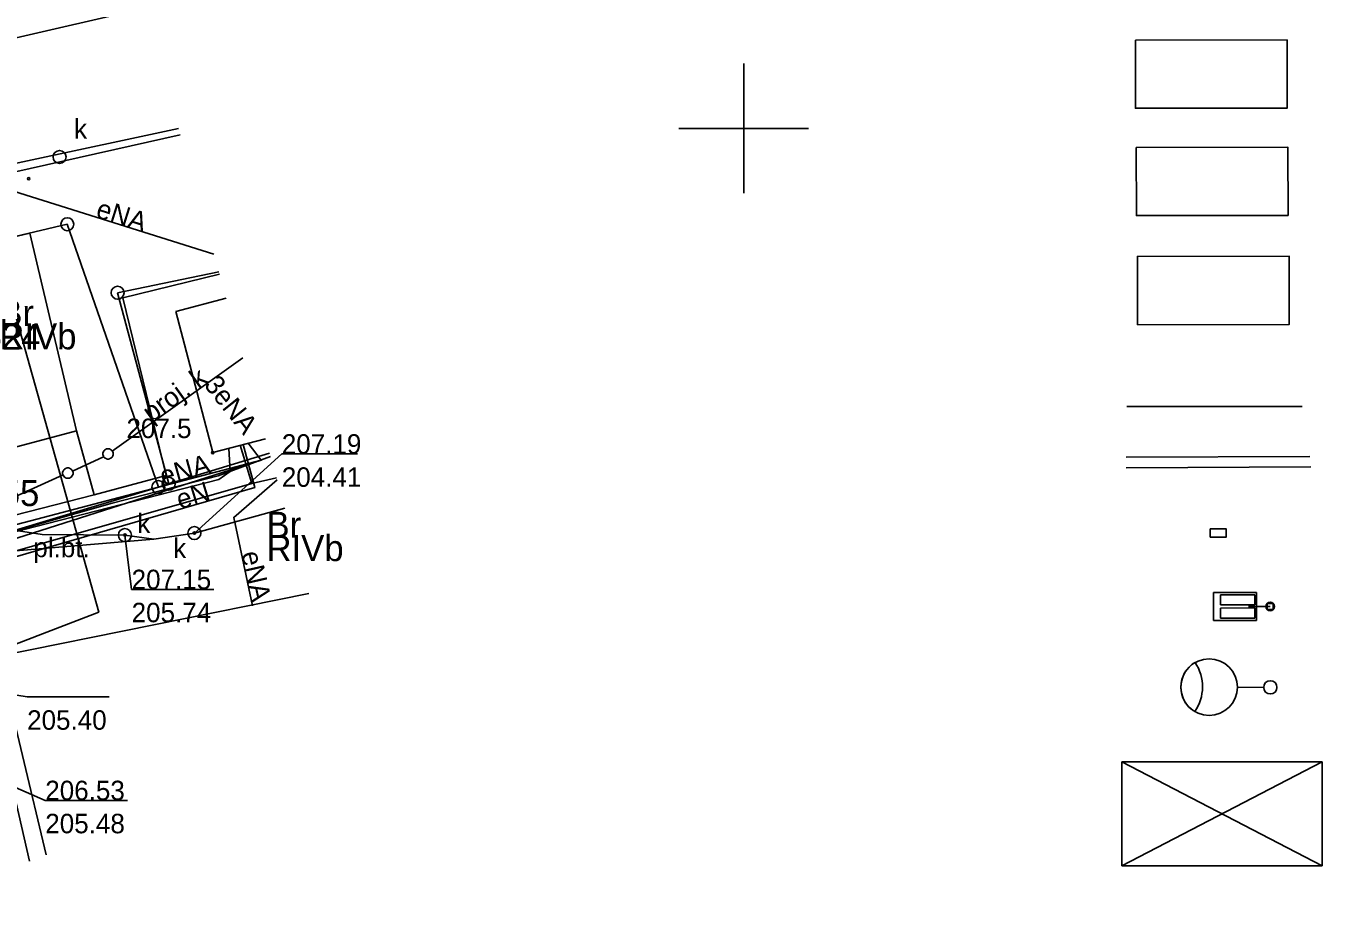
# Model space of a CAD drawing. Extents: x 6512606 to 6513006, y 6022524 to 6022728.
# Drawn here: x 6512872.32 to 6512922.3, y 6022569.85 to 6022603.95 of the extents above; entities that cross this region are included whole.
import ezdxf

# ---------------------------------------------------------------- set-up
doc = ezdxf.new("R2010")
doc.units = 0
for name, color, linetype in [('10', 7, 'Continuous'), ('202-punkt graniczny', 7, 'Continuous'), ('209-oznaczenie konturu klasyfikacyjnego', 7, 'Continuous'), ('210-oznaczenie konturu użytku gruntowego', 7, 'Continuous'), ('211-numer działki ewidencyjnej', 7, 'Continuous'), ('217-kontur klasyfikacyjny', 7, 'Continuous'), ('218-kontur użytku gruntowego', 7, 'Continuous'), ('219-działka ewidencyjna', 7, 'Continuous'), ('312-budynek ewidencyjny', 7, 'Continuous'), ('312-oznaczenie budynku ewidencyjnego', 7, 'Continuous'), ('4', 7, 'Continuous'), ('budynek projektowany (powierzchnia)', 7, 'Continuous'), ('Default', 7, 'Continuous'), ('E_OSW_KABLE', 7, 'Continuous'), ('E_OSW_LAMPA', 7, 'Continuous'), ('E_RURY', 7, 'Continuous'), ('maxp osw_lampa', 7, 'Continuous'), ('maxp_likwidacje', 7, 'Continuous'), ('Obszar opracowania', 7, 'Continuous'), ('ogrodzenie trwałe (linia)', 7, 'Continuous'), ('plac (powierzchnia)', 7, 'Continuous'), ('plac (powierzchnia)-Atr17', 7, 'Continuous'), ('przewód elektroenergetyczny (linia)', 7, 'Continuous'), ('przewód elektroenergetyczny (linia)-Atr1', 7, 'Continuous'), ('przewód kanalizacyjny (linia)', 7, 'Continuous'), ('przewód kanalizacyjny - projektowany lub w budowie (linia) - ob. projektowany', 7, 'Continuous'), ('przewód kanalizacyjny - projektowany lub w budowie (linia) - ob. projektowany-Atr1', 7, 'Continuous'), ('punkt o określonej wysokości (sieć gazowa)-Atr2', 7, 'Continuous'), ('punkt o określonej wysokości (sieć gazowa)-Atr3', 7, 'Continuous'), ('punkt o określonej wysokości (sieć kanalizacyjna)', 7, 'Continuous'), ('punkt o określonej wysokości (sieć kanalizacyjna)-Atr2', 7, 'Continuous'), ('punkt o określonej wysokości (sieć kanalizacyjna)-Atr3', 7, 'Continuous'), ('punkt wysokościowy naturalny', 7, 'Continuous'), ('punkt wysokościowy naturalny-Atr2', 7, 'Continuous'), ('urządzenie techniczne projektowane lub w budowie (sieć kanalizacyjna) - powierzchnia - ob. projektowany', 7, 'Continuous'), ('właz okrągły - siec kanalizacyjna (punkt)', 7, 'Continuous'), ('właz okrągły - siec kanalizacyjna (punkt)-Atr17', 7, 'Continuous')]:
    doc.layers.add(name, color=color, linetype=linetype)

# ---------------------------------------------------------------- blocks, each defined once
blk = doc.blocks.new('RLX_5XB31K2B408A_46W_1')
at = {"layer": 'Default'}
for p, q in [((-53.8, 53.6), (-53.8, 218.5)), ((-53.8, 218.5), (54.2, 218.5)), ((54.2, 218.5), (54.2, 53.6)), ((-44.8, 59.5), (-44.8, 191.5)), ((-44.8, 191.5), (-5.8, 191.5)), ((-5.8, 191.5), (-5.8, 59.5)), ((6.2, 59.5), (6.2, 191.5)), ((6.2, 191.5), (45.2, 191.5)), ((45.2, 191.5), (45.2, 59.5)), ((54.2, 53.6), (-53.8, 53.6)), ((-5.8, 59.5), (-44.8, 59.5)), ((-0.1, 84.6), (-0.1, 0.4)), ((45.2, 59.5), (6.2, 59.5))]:
    blk.add_line(p, q, dxfattribs=at)
blk.add_lwpolyline([(11.2, -10.8), (11.2, 11.6), (-11.3, 11.6), (-11.3, -10.8)], close=True, dxfattribs=at)
blk.add_circle((-0.1, 0.4), 16.8, dxfattribs=at)
blk = doc.blocks.new('202')
at = {"layer": 'Default'}
blk.add_circle((0, 0), 2.5, dxfattribs=at)
blk = doc.blocks.new('PW01')
at = {"layer": 'Default'}
blk.add_circle((0, 0), 0.45, dxfattribs=at)
blk = doc.blocks.new('US22')
at = {"layer": 'Default'}
blk.add_circle((0, 0), 2.5, dxfattribs=at)

msp = doc.modelspace()

# ---------------------------------------------------------------- linework, layer by layer
at = {"layer": '10'}
for points in [[(6512915.101, 6022603.404), (6512920.951, 6022603.412), (6512920.954, 6022600.784), (6512915.105, 6022600.776)], [(6512915.101, 6022603.404), (6512915.105, 6022600.776), (6512920.954, 6022600.784), (6512920.951, 6022603.412)], [(6512915.135, 6022599.271), (6512920.985, 6022599.278), (6512920.988, 6022596.65), (6512915.138, 6022596.642)], [(6512915.135, 6022599.271), (6512915.138, 6022596.642), (6512920.988, 6022596.65), (6512920.985, 6022599.278)], [(6512915.182, 6022595.066), (6512921.032, 6022595.074), (6512921.035, 6022592.446), (6512915.185, 6022592.438)]]:
    msp.add_lwpolyline(points, close=True, dxfattribs=at)
msp.add_lwpolyline([(6512915.185, 6022592.438), (6512921.035, 6022592.446), (6512921.032, 6022595.074), (6512915.182, 6022595.066), (6512915.185, 6022592.438)], dxfattribs=at)
at = {"layer": '217-kontur klasyfikacyjny'}
for points in [[(6512866.69, 6022597.16), (6512878.273, 6022599.756)], [(6512878.273, 6022599.756), (6512866.69, 6022597.16)], [(6512867.18, 6022594.72), (6512873.92, 6022596.31)], [(6512873.92, 6022596.31), (6512867.18, 6022594.72)], [(6512873.92, 6022596.31), (6512877.43, 6022586.18)], [(6512877.43, 6022586.18), (6512873.92, 6022596.31)], [(6512875.86, 6022593.67), (6512879.756, 6022594.473)], [(6512879.756, 6022594.473), (6512875.86, 6022593.67)], [(6512877.83, 6022586.31), (6512875.86, 6022593.67)], [(6512875.86, 6022593.67), (6512877.83, 6022586.31)], [(6512877.83, 6022586.31), (6512881.718, 6022587.488)], [(6512881.718, 6022587.488), (6512877.83, 6022586.31)], [(6512869.68, 6022583.86), (6512877.43, 6022586.18)], [(6512877.43, 6022586.18), (6512869.68, 6022583.86)], [(6512877.43, 6022586.18), (6512877.83, 6022586.31)], [(6512877.83, 6022586.31), (6512877.43, 6022586.18)], [(6512869.68, 6022583.86), (6512872.457, 6022571.764)]]:
    msp.add_lwpolyline(points, dxfattribs=at)
at = {"layer": '218-kontur użytku gruntowego'}
for points in [[(6512866.69, 6022597.16), (6512878.273, 6022599.756)], [(6512878.273, 6022599.756), (6512866.69, 6022597.16)], [(6512867.18, 6022594.72), (6512873.92, 6022596.31)], [(6512873.92, 6022596.31), (6512867.18, 6022594.72)], [(6512873.92, 6022596.31), (6512877.43, 6022586.18)], [(6512877.43, 6022586.18), (6512873.92, 6022596.31)], [(6512875.86, 6022593.67), (6512879.756, 6022594.473)], [(6512879.756, 6022594.473), (6512875.86, 6022593.67)], [(6512877.83, 6022586.31), (6512875.86, 6022593.67)], [(6512875.86, 6022593.67), (6512877.83, 6022586.31)], [(6512877.83, 6022586.31), (6512881.718, 6022587.488)], [(6512881.718, 6022587.488), (6512877.83, 6022586.31)], [(6512869.68, 6022583.86), (6512877.43, 6022586.18)], [(6512877.43, 6022586.18), (6512869.68, 6022583.86)], [(6512877.43, 6022586.18), (6512877.83, 6022586.31)], [(6512877.83, 6022586.31), (6512877.43, 6022586.18)], [(6512869.68, 6022583.86), (6512872.457, 6022571.764)], [(6512872.457, 6022571.764), (6512869.68, 6022583.86)]]:
    msp.add_lwpolyline(points, dxfattribs=at)
at = {"layer": '219-działka ewidencyjna'}
for points in [[(6512878.273, 6022599.756), (6512866.69, 6022597.16)], [(6512867.18, 6022594.72), (6512873.92, 6022596.31)], [(6512873.92, 6022596.31), (6512877.43, 6022586.18)], [(6512879.756, 6022594.473), (6512875.86, 6022593.67)], [(6512875.86, 6022593.67), (6512877.83, 6022586.31)], [(6512881.718, 6022587.488), (6512877.83, 6022586.31)], [(6512869.68, 6022583.86), (6512877.43, 6022586.18)], [(6512877.43, 6022586.18), (6512877.83, 6022586.31)], [(6512872.457, 6022571.764), (6512869.68, 6022583.86)]]:
    msp.add_lwpolyline(points, dxfattribs=at)
at = {"layer": '312-budynek ewidencyjny'}
for points in [[(6512867.18, 6022594.72), (6512872.47, 6022595.97)], [(6512872.47, 6022595.97), (6512874.28, 6022588.35)], [(6512878.1, 6022592.95), (6512880.04, 6022593.462)], [(6512879.53, 6022587.51), (6512878.1, 6022592.95)], [(6512874.28, 6022588.35), (6512868.97, 6022586.93)], [(6512881.561, 6022588.046), (6512879.53, 6022587.51)], [(6512871.27, 6022579.67), (6512883.235, 6022582.085)], [(6512873.106, 6022572.014), (6512871.27, 6022579.67)]]:
    msp.add_lwpolyline(points, dxfattribs=at)
at = {"layer": '4'}
for points in [[(6512878.273, 6022599.756), (6512866.69, 6022597.16)], [(6512867.18, 6022594.72), (6512873.92, 6022596.31)], [(6512873.92, 6022596.31), (6512877.43, 6022586.18)], [(6512879.756, 6022594.473), (6512875.86, 6022593.67)], [(6512875.86, 6022593.67), (6512877.83, 6022586.31)], [(6512881.718, 6022587.488), (6512877.83, 6022586.31)], [(6512869.68, 6022583.86), (6512877.43, 6022586.18)], [(6512877.43, 6022586.18), (6512877.83, 6022586.31)], [(6512872.457, 6022571.764), (6512869.68, 6022583.86)]]:
    msp.add_lwpolyline(points, dxfattribs=at)
at = {"layer": 'budynek projektowany (powierzchnia)'}
msp.add_lwpolyline([(6512876.905, 6022604.629), (6512866.3, 6022602.19), (6512866.5, 6022601.27), (6512865.79, 6022601.1), (6512863.94, 6022609.18), (6512865.92, 6022609.63), (6512865.01, 6022613.81), (6512862.96, 6022613.3), (6512860.72, 6022623.09)], dxfattribs=at)
at = {"layer": 'Default'}
for p, q in [((6512900, 6022597.5), (6512900, 6022602.5)), ((6512897.5, 6022600), (6512902.5, 6022600))]:
    msp.add_line(p, q, dxfattribs=at)
at = {"layer": 'E_OSW_KABLE'}
msp.add_line((6512914.773, 6022589.29), (6512921.537, 6022589.29), dxfattribs=at)
msp.add_lwpolyline([(6512917.988, 6022584.256), (6512917.988, 6022584.57), (6512918.602, 6022584.57), (6512918.603, 6022584.256)], close=True, dxfattribs=at)
at = {"layer": 'E_OSW_LAMPA'}
msp.add_line((6512919.036, 6022578.47), (6512920.049, 6022578.466), dxfattribs=at)
for centre, radius in [((6512917.944, 6022578.473), 1.092), ((6512920.304, 6022578.466), 0.255)]:
    msp.add_circle(centre, radius, dxfattribs=at)
for centre, radius, start, end in [((6512917.944, 6022578.473), 1.092, 119.6994, 239.6994), ((6512916.008, 6022578.483), 1.681, 325.4701, 33.9287), ((6512916.008, 6022578.483), 1.681, 325.4701, 33.9287)]:
    msp.add_arc(centre, radius, start, end, dxfattribs=at)
at = {"layer": 'E_RURY'}
for p, q in [((6512921.832, 6022587.355), (6512914.743, 6022587.329)), ((6512914.743, 6022586.929), (6512921.865, 6022586.956))]:
    msp.add_line(p, q, dxfattribs=at)
at = {"layer": 'maxp_likwidacje'}
for p, q in [((6512914.583, 6022575.593), (6512914.583, 6022571.593)), ((6512914.583, 6022575.593), (6512922.299, 6022575.593)), ((6512914.583, 6022575.593), (6512922.299, 6022571.593)), ((6512922.299, 6022575.593), (6512914.583, 6022571.593)), ((6512922.299, 6022575.593), (6512922.299, 6022571.593)), ((6512914.583, 6022571.593), (6512922.299, 6022571.593))]:
    msp.add_line(p, q, dxfattribs=at)
at = {"layer": 'Obszar opracowania'}
msp.add_lwpolyline([(6512710.98, 6022693.84), (6512748.35, 6022694.16), (6512798.11, 6022695.25), (6512807.47, 6022695.46), (6512809.66, 6022606.87), (6512863.71, 6022622.03), (6512875.13, 6022581.36), (6512755.22, 6022535.25), (6512691.61, 6022568.03), (6512709.16, 6022605.16)], close=True, dxfattribs=at)
at = {"layer": 'ogrodzenie trwałe (linia)'}
for points in [[(6512866.73, 6022597.55), (6512878.207, 6022599.991)], [(6512879.782, 6022594.381), (6512876.06, 6022593.47)], [(6512876.06, 6022593.47), (6512877.73, 6022586.63), (6512874.96, 6022585.88), (6512874.28, 6022588.35)]]:
    msp.add_lwpolyline(points, dxfattribs=at)
at = {"layer": 'plac (powierzchnia)'}
msp.add_lwpolyline([(6512869.83, 6022584.57), (6512874.96, 6022585.88)], dxfattribs=at)
at = {"layer": 'przewód elektroenergetyczny (linia)'}
for points in [[(6512861.56, 6022603.29), (6512861.94, 6022603.39), (6512866.36, 6022584.08), (6512868.34, 6022583.06), (6512881.4, 6022587.22)], [(6512879.566, 6022595.151), (6512870.93, 6022597.87), (6512867.93, 6022597.66), (6512867.73, 6022597.4), (6512868.22, 6022595.11)], [(6512880.89, 6022587.87), (6512881.4, 6022587.22)], [(6512852.76, 6022570.72), (6512852.4, 6022572.17), (6512858.48, 6022574.45), (6512869.09, 6022576.59), (6512867.69, 6022582.27), (6512881.15, 6022586.16), (6512880.7, 6022587.82)], [(6512866.19, 6022583.6), (6512866.18, 6022583.61), (6512869.39, 6022583.82), (6512879.76, 6022586.48), (6512880.2, 6022586.78), (6512880.15, 6022587.67)], [(6512880.59, 6022587.8), (6512881.03, 6022586.32), (6512881.985, 6022586.535)], [(6512870.48, 6022584.35), (6512881.4, 6022587.22)], [(6512871.36, 6022584.34), (6512875.65, 6022585.56), (6512879.74, 6022586.61), (6512881.754, 6022587.357)], [(6512881.06, 6022581.6), (6512880.34, 6022585.01), (6512882.007, 6022586.458)], [(6512881.03, 6022586.32), (6512872.09, 6022583.77), (6512862.68, 6022581.17), (6512856.97, 6022579.46), (6512860.103, 6022567.013)]]:
    msp.add_lwpolyline(points, dxfattribs=at)
at = {"layer": 'przewód kanalizacyjny (linia)'}
for points in [[(6512876.14, 6022584.33), (6512872.95, 6022584.35), (6512861.16, 6022586.16)], [(6512882.312, 6022585.372), (6512878.82, 6022584.41)], [(6512866.73, 6022583.29), (6512877.25, 6022584.17), (6512878.82, 6022584.41)], [(6512876.14, 6022584.33), (6512877.25, 6022584.17)]]:
    msp.add_lwpolyline(points, dxfattribs=at)
at = {"layer": 'przewód kanalizacyjny - projektowany lub w budowie (linia) - ob. projektowany'}
for points in [[(6512875.65, 6022587.57), (6512880.685, 6022591.165)], [(6512874.12, 6022586.8), (6512875.31, 6022587.35)], [(6512870.07, 6022584.98), (6512873.76, 6022586.65)]]:
    msp.add_lwpolyline(points, dxfattribs=at)
at = {"layer": 'punkt o określonej wysokości (sieć gazowa)-Atr2'}
msp.add_lwpolyline([(6512870.29, 6022578.43), (6512872.37, 6022578.1), (6512875.537, 6022578.1)], dxfattribs=at)
at = {"layer": 'punkt o określonej wysokości (sieć kanalizacyjna)-Atr2'}
for points in [[(6512878.82, 6022584.41), (6512882.19, 6022587.46), (6512885.102, 6022587.46)], [(6512876.14, 6022584.33), (6512876.4, 6022582.24), (6512879.573, 6022582.24)], [(6512870.65, 6022575.16), (6512873.07, 6022574.11), (6512876.243, 6022574.11)]]:
    msp.add_lwpolyline(points, dxfattribs=at)
at = {"layer": 'urządzenie techniczne projektowane lub w budowie (sieć kanalizacyjna) - powierzchnia - ob. projektowany'}
for points in [[(6512875.69, 6022587.46), (6512875.69, 6022587.42), (6512875.67, 6022587.38), (6512875.65, 6022587.34), (6512875.62, 6022587.31), (6512875.59, 6022587.29), (6512875.55, 6022587.27), (6512875.51, 6022587.26), (6512875.47, 6022587.26), (6512875.43, 6022587.27), (6512875.39, 6022587.29), (6512875.36, 6022587.31), (6512875.33, 6022587.34), (6512875.31, 6022587.38), (6512875.29, 6022587.42), (6512875.29, 6022587.46), (6512875.29, 6022587.5), (6512875.31, 6022587.54), (6512875.33, 6022587.58), (6512875.36, 6022587.61), (6512875.39, 6022587.63), (6512875.43, 6022587.65), (6512875.47, 6022587.66), (6512875.51, 6022587.66), (6512875.55, 6022587.65), (6512875.59, 6022587.63), (6512875.62, 6022587.61), (6512875.65, 6022587.58), (6512875.67, 6022587.54), (6512875.69, 6022587.5)], [(6512874.14, 6022586.72), (6512874.14, 6022586.68), (6512874.12, 6022586.64), (6512874.1, 6022586.6), (6512874.07, 6022586.57), (6512874.04, 6022586.55), (6512874, 6022586.53), (6512873.96, 6022586.52), (6512873.92, 6022586.52), (6512873.88, 6022586.53), (6512873.84, 6022586.55), (6512873.81, 6022586.57), (6512873.78, 6022586.6), (6512873.76, 6022586.64), (6512873.74, 6022586.68), (6512873.74, 6022586.72), (6512873.74, 6022586.76), (6512873.76, 6022586.8), (6512873.78, 6022586.84), (6512873.81, 6022586.87), (6512873.84, 6022586.89), (6512873.88, 6022586.91), (6512873.92, 6022586.92), (6512873.96, 6022586.92), (6512874, 6022586.91), (6512874.04, 6022586.89), (6512874.07, 6022586.87), (6512874.1, 6022586.84), (6512874.12, 6022586.8), (6512874.14, 6022586.76)]]:
    msp.add_lwpolyline(points, close=True, dxfattribs=at)

# ---------------------------------------------------------------- block references
at = {"layer": '202-punkt graniczny', "xscale": 0.1, "yscale": 0.10000000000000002}
for p in [(6512873.92, 6022596.31), (6512875.86, 6022593.67), (6512877.43, 6022586.18), (6512877.83, 6022586.31)]:
    msp.add_blockref('202', p, dxfattribs=at)
at = {"layer": 'maxp osw_lampa', "xscale": 0.01, "yscale": 0.010000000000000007, "rotation": 90.07187829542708}
msp.add_blockref('RLX_5XB31K2B408A_46W_1', (6512920.302, 6022581.583), dxfattribs=at)
at = {"layer": 'punkt o określonej wysokości (sieć kanalizacyjna)', "xscale": 0.1, "yscale": 0.10000000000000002}
for p in [(6512876.14, 6022584.33), (6512878.82, 6022584.41)]:
    msp.add_blockref('PW01', p, dxfattribs=at)
at = {"layer": 'punkt wysokościowy naturalny', "xscale": 0.1, "yscale": 0.10000000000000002}
for p in [(6512872.43, 6022598.06), (6512879.53, 6022587.51)]:
    msp.add_blockref('PW01', p, dxfattribs=at)
at = {"layer": 'właz okrągły - siec kanalizacyjna (punkt)', "xscale": 0.1, "yscale": 0.10000000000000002}
for p in [(6512873.62, 6022598.9), (6512876.14, 6022584.33), (6512878.82, 6022584.41)]:
    msp.add_blockref('US22', p, dxfattribs=at)

# ---------------------------------------------------------------- texts
at = {"layer": '209-oznaczenie konturu klasyfikacyjnego'}
for p in [(6512871.3, 6022591.49), (6512881.6, 6022583.33)]:
    msp.add_text('RIVb', height=1, dxfattribs=at).set_placement(p)
at = {"layer": '210-oznaczenie konturu użytku gruntowego'}
for p in [(6512871.3, 6022592.39), (6512881.6, 6022584.23)]:
    msp.add_text('Br', height=1, dxfattribs=at).set_placement(p)
at = {"layer": '211-numer działki ewidencyjnej'}
msp.add_text('155', height=1, dxfattribs=at).set_placement((6512870.61, 6022585.45))
at = {"layer": '312-oznaczenie budynku ewidencyjnego'}
msp.add_text('524', height=1, dxfattribs=at).set_placement((6512870.65, 6022591.47))
at = {"layer": '4'}
msp.add_text('155', height=1, dxfattribs=at).set_placement((6512870.61, 6022585.45))
at = {"layer": 'plac (powierzchnia)-Atr17'}
msp.add_text('pl.bt.', height=0.75, dxfattribs=at).set_placement((6512872.61, 6022583.48))
at = {"layer": 'przewód elektroenergetyczny (linia)-Atr1'}
for s, rotation, p in [('eNA', 342.524, (6512874.98, 6022596.59)), ('3eNA', 308.525, (6512879.16, 6022590.11)), ('eNA', 15.527, (6512877.61, 6022586.22)), ('eN', 16.922, (6512878.26, 6022585.32)), ('eNA', 282.748, (6512880.63, 6022583.63))]:
    msp.add_text(s, height=0.75, rotation=rotation, dxfattribs=at).set_placement(p)
at = {"layer": 'przewód kanalizacyjny - projektowany lub w budowie (linia) - ob. projektowany-Atr1'}
msp.add_text('proj. k', height=0.75, rotation=35.523, dxfattribs=at).set_placement((6512877.16, 6022588.65))
at = {"layer": 'punkt o określonej wysokości (sieć gazowa)-Atr3'}
msp.add_text('205.40', height=0.75, dxfattribs=at).set_placement((6512872.37, 6022576.832))
at = {"layer": 'punkt o określonej wysokości (sieć kanalizacyjna)-Atr2'}
for s, p in [('207.19', (6512882.19, 6022587.468)), ('207.15', (6512876.4, 6022582.248)), ('206.53', (6512873.07, 6022574.118))]:
    msp.add_text(s, height=0.75, dxfattribs=at).set_placement(p)
at = {"layer": 'punkt o określonej wysokości (sieć kanalizacyjna)-Atr3'}
for s, p in [('204.41', (6512882.19, 6022586.192)), ('205.74', (6512876.4, 6022580.973)), ('205.48', (6512873.07, 6022572.843))]:
    msp.add_text(s, height=0.75, dxfattribs=at).set_placement(p)
at = {"layer": 'punkt wysokościowy naturalny-Atr2'}
msp.add_text('207.5', height=0.75, dxfattribs=at).set_placement((6512876.2, 6022588.07))
at = {"layer": 'właz okrągły - siec kanalizacyjna (punkt)-Atr17'}
for p in [(6512874.18, 6022599.61), (6512876.62, 6022584.41), (6512878, 6022583.45)]:
    msp.add_text('k', height=0.75, dxfattribs=at).set_placement(p)

doc.saveas('drawing.dxf')
